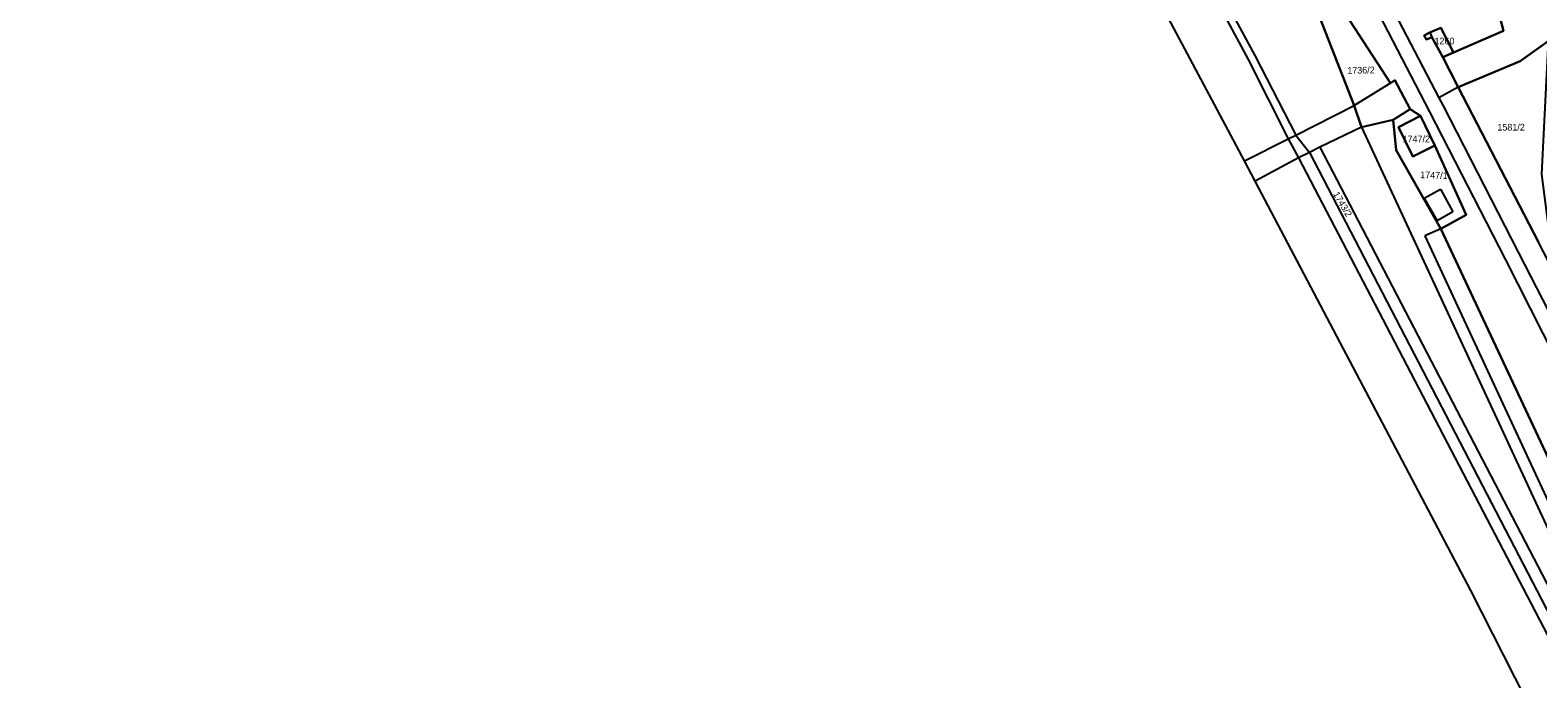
# Model space of a CAD drawing. Extents: x -263943 to -261149, y -1236934 to -1230686.
# Drawn here: x -263415.8 to -262965.3, y -1235710.7 to -1235517.1 of the extents above; entities that cross this region are included whole.
import ezdxf

# ---------------------------------------------------------------- set-up
doc = ezdxf.new("R2010")
doc.units = 0
for name, color, linetype in [('body_kn', 7, 'Continuous'), ('kladpar_druhypozemkov', 7, 'Continuous'), ('kladpar_hranice', 7, 'Continuous'), ('kladpar_parcelnecisla', 7, 'Continuous'), ('kladpar_plochy', 7, 'Continuous'), ('zappar_hrandruhpozemk', 7, 'Continuous'), ('zuob_linie', 7, 'Continuous'), ('zuob_plochy', 7, 'Continuous')]:
    doc.layers.add(name, color=color, linetype=linetype)

msp = doc.modelspace()

# ---------------------------------------------------------------- linework, layer by layer
at = {"layer": 'body_kn'}
for p, q in [((-262997.55, -1235517.77), (-262997.55, -1235517.77)), ((-262997.55, -1235517.77), (-262997.55, -1235517.77)), ((-262975.57, -1235517.25), (-262975.57, -1235517.25)), ((-262999.25, -1235518.62), (-262999.25, -1235518.62)), ((-262998.57, -1235519.89), (-262998.57, -1235519.89)), ((-262996.96, -1235519.13), (-262996.96, -1235519.13)), ((-263051.89, -1235525.83), (-263051.89, -1235525.83)), ((-263049.93, -1235524.65), (-263049.93, -1235524.65)), ((-262993.76, -1235525.17), (-262993.76, -1235525.17)), ((-262993.76, -1235525.17), (-262993.76, -1235525.17)), ((-262990.53, -1235523.74), (-262990.53, -1235523.74)), ((-262970.6, -1235526.27), (-262970.6, -1235526.27)), ((-263009.32, -1235532.85), (-263009.32, -1235532.85)), ((-263009.32, -1235532.85), (-263009.32, -1235532.85)), ((-263008.04, -1235532), (-263008.04, -1235532)), ((-262989.13, -1235534.1), (-262989.13, -1235534.1)), ((-262989.13, -1235534.1), (-262989.13, -1235534.1)), ((-263020.24, -1235539.53), (-263020.24, -1235539.53)), ((-263003.5, -1235540.68), (-263003.5, -1235540.68)), ((-263003.5, -1235540.68), (-263003.5, -1235540.68)), ((-262994.88, -1235537.25), (-262994.88, -1235537.25)), ((-262993.65, -1235539.61), (-262993.65, -1235539.61)), ((-263008.6, -1235543.86), (-263008.6, -1235543.86)), ((-263000.36, -1235542.64), (-263000.36, -1235542.64)), ((-262997.64, -1235541.46), (-262997.64, -1235541.46)), ((-263039.93, -1235549.47), (-263039.93, -1235549.47)), ((-263039.93, -1235549.47), (-263039.93, -1235549.47)), ((-263037.64, -1235548.38), (-263037.64, -1235548.38)), ((-263037.64, -1235548.38), (-263037.64, -1235548.38)), ((-263018.04, -1235545.99), (-263018.04, -1235545.99)), ((-263018.04, -1235545.99), (-263018.04, -1235545.99)), ((-263007, -1235546.02), (-263007, -1235546.02)), ((-263033.58, -1235553.57), (-263033.58, -1235553.57)), ((-263030.44, -1235551.97), (-263030.44, -1235551.97)), ((-263007.7, -1235552.87), (-263007.7, -1235552.87)), ((-262996.15, -1235551.49), (-262996.15, -1235551.49)), ((-263053.02, -1235556.09), (-263053.02, -1235556.09)), ((-263053.02, -1235556.09), (-263053.02, -1235556.09)), ((-263036.81, -1235555.17), (-263036.81, -1235555.17)), ((-263036.81, -1235555.17), (-263036.81, -1235555.17)), ((-263002.7, -1235554.78), (-263002.7, -1235554.78)), ((-263002.7, -1235554.78), (-263002.7, -1235554.78)), ((-263049.8, -1235562.15), (-263049.8, -1235562.15)), ((-262999.27, -1235567.18), (-262999.27, -1235567.18)), ((-262994.42, -1235564.48), (-262994.42, -1235564.48)), ((-262990.71, -1235571.29), (-262990.71, -1235571.29)), ((-262986.73, -1235572.23), (-262986.73, -1235572.23)), ((-262995.39, -1235573.99), (-262995.39, -1235573.99)), ((-262994.36, -1235576.33), (-262994.36, -1235576.33)), ((-262994.36, -1235576.33), (-262994.36, -1235576.33)), ((-262999.06, -1235578.48), (-262999.06, -1235578.48)), ((-262974.98, -1235585.43), (-262974.98, -1235585.43)), ((-262971.07, -1235583.49), (-262971.07, -1235583.49)), ((-262985.32, -1235684.29), (-262985.32, -1235684.29))]:
    msp.add_line(p, q, dxfattribs=at)
at = {"layer": 'kladpar_druhypozemkov'}
for p, q in [((-262994.16, -1235519.26), (-262994.16, -1235519.26)), ((-263017.18, -1235527.49), (-263017.18, -1235527.49)), ((-262972.36, -1235545.25), (-262972.36, -1235545.25)), ((-263001.31, -1235548.14), (-263001.31, -1235548.14)), ((-262997.29, -1235559.1), (-262997.29, -1235559.1)), ((-263020.23, -1235577.12), (-263020.23, -1235577.12))]:
    msp.add_line(p, q, dxfattribs=at)
at = {"layer": 'kladpar_hranice'}
for points in [[(-263287.4, -1235108.1), (-263274.7, -1235099), (-263272.8, -1235097.5), (-263251.45, -1235080.64), (-263212.85, -1235155.54), (-263169.1, -1235238.18), (-263165.43, -1235241.78), (-263158.93, -1235254.47), (-263152.9, -1235266.59), (-263110.13, -1235352.59), (-263107.83, -1235359.18), (-263087.27, -1235399.41), (-263050.51, -1235471.42), (-263038.33, -1235495.28), (-263034.61, -1235502.57), (-263020.24, -1235539.53), (-263018.04, -1235545.99), (-263008.6, -1235543.86), (-263007.7, -1235552.87), (-262994.36, -1235576.33), (-262962.24, -1235644.69)], [(-262862.53, -1236240.1), (-262895.12, -1236037.24), (-262925.77, -1235846.85), (-262929.73, -1235828.25), (-262939.45, -1235789.51), (-262946.58, -1235769.15), (-262958.73, -1235737.77), (-262962.25, -1235729.74), (-262985.32, -1235684.29), (-263049.8, -1235562.15), (-263053.02, -1235556.09), (-263100.02, -1235467.82), (-263130.9, -1235410.32), (-263287.4, -1235108.1)], [(-263003.5, -1235540.68), (-263008.6, -1235543.86), (-263018.04, -1235545.99), (-263020.24, -1235539.53), (-263034.61, -1235502.57), (-263030.89, -1235499.77), (-263009.32, -1235532.85), (-263008.04, -1235532), (-263003.5, -1235540.68)], [(-262962.24, -1235644.69), (-262994.36, -1235576.33), (-262986.73, -1235572.23), (-262996.15, -1235551.49), (-263000.36, -1235542.64), (-263003.5, -1235540.68), (-263008.04, -1235532), (-263009.32, -1235532.85), (-263030.89, -1235499.77)], [(-262977.99, -1235507.99), (-262975.57, -1235517.25), (-262990.53, -1235523.74), (-262994.32, -1235516.34), (-262997.55, -1235517.77), (-262999.25, -1235518.62), (-262998.57, -1235519.89), (-262996.96, -1235519.13), (-262993.76, -1235525.17), (-262989.13, -1235534.1), (-262965.12, -1235580.37)], [(-262962.22, -1235520.35), (-262970.6, -1235526.27), (-262989.13, -1235534.1), (-262993.76, -1235525.17), (-262990.53, -1235523.74), (-262975.57, -1235517.25), (-262977.99, -1235507.99)], [(-262993.76, -1235525.17), (-262996.96, -1235519.13), (-262998.57, -1235519.89), (-262999.25, -1235518.62), (-262997.55, -1235517.77), (-262994.32, -1235516.34), (-262990.53, -1235523.74), (-262993.76, -1235525.17)], [(-262961.89, -1235578.6), (-262940.98, -1235618.73), (-262892.28, -1235710.47), (-262846.58, -1235803.11), (-262815.95, -1235861.66), (-262747.15, -1236000.03), (-262778.52, -1235940.15), (-262819.01, -1235863.09), (-262849.55, -1235804.29), (-262897.55, -1235711.48), (-262944.38, -1235620.51), (-262941.66, -1235619.02), (-262944.02, -1235614.14), (-262946.91, -1235615.57), (-262965.12, -1235580.37), (-262989.13, -1235534.1), (-262970.6, -1235526.27), (-262962.22, -1235520.35), (-262964.19, -1235560.08), (-262961.89, -1235578.6)], [(-262994.36, -1235576.33), (-263007.7, -1235552.87), (-263008.6, -1235543.86), (-263003.5, -1235540.68), (-263000.36, -1235542.64), (-263007, -1235546.02), (-263002.7, -1235554.78), (-262996.15, -1235551.49), (-262986.73, -1235572.23), (-262994.36, -1235576.33)], [(-263002.7, -1235554.78), (-263007, -1235546.02), (-263000.36, -1235542.64), (-262996.15, -1235551.49), (-263002.7, -1235554.78)]]:
    msp.add_lwpolyline(points, dxfattribs=at)
at = {"layer": 'kladpar_plochy'}
for points in [[(-262962.25, -1235729.74), (-262985.32, -1235684.29), (-263049.8, -1235562.15), (-263053.02, -1235556.09), (-263100.02, -1235467.82), (-263130.9, -1235410.32), (-263287.4, -1235108.1)], [(-263212.85, -1235155.54), (-263169.1, -1235238.18), (-263165.43, -1235241.78), (-263158.93, -1235254.47), (-263152.9, -1235266.59), (-263110.13, -1235352.59), (-263107.83, -1235359.18), (-263087.27, -1235399.41), (-263050.51, -1235471.42), (-263038.33, -1235495.28), (-263034.61, -1235502.57), (-263020.24, -1235539.53), (-263018.04, -1235545.99), (-263008.6, -1235543.86), (-263007.7, -1235552.87), (-262994.36, -1235576.33), (-262962.24, -1235644.69)], [(-262962.24, -1235644.69), (-262994.36, -1235576.33), (-262986.73, -1235572.23), (-262996.15, -1235551.49), (-263000.36, -1235542.64), (-263003.5, -1235540.68), (-263008.04, -1235532), (-263009.32, -1235532.85), (-263030.89, -1235499.77)], [(-262977.99, -1235507.99), (-262975.57, -1235517.25), (-262990.53, -1235523.74), (-262994.32, -1235516.34), (-262997.55, -1235517.77), (-262999.25, -1235518.62), (-262998.57, -1235519.89), (-262996.96, -1235519.13), (-262993.76, -1235525.17), (-262989.13, -1235534.1), (-262965.12, -1235580.37)], [(-262962.22, -1235520.35), (-262970.6, -1235526.27), (-262989.13, -1235534.1), (-262993.76, -1235525.17), (-262990.53, -1235523.74), (-262975.57, -1235517.25), (-262977.99, -1235507.99)]]:
    msp.add_lwpolyline(points, dxfattribs=at)
for points in [[(-263003.5, -1235540.68), (-263008.6, -1235543.86), (-263018.04, -1235545.99), (-263020.24, -1235539.53), (-263034.61, -1235502.57), (-263030.89, -1235499.77), (-263009.32, -1235532.85), (-263008.04, -1235532)], [(-262993.76, -1235525.17), (-262996.96, -1235519.13), (-262998.57, -1235519.89), (-262999.25, -1235518.62), (-262997.55, -1235517.77), (-262994.32, -1235516.34), (-262990.53, -1235523.74)], [(-262961.89, -1235578.6), (-262940.98, -1235618.73), (-262892.28, -1235710.47), (-262846.58, -1235803.11), (-262815.95, -1235861.66), (-262747.15, -1236000.03), (-262778.52, -1235940.15), (-262819.01, -1235863.09), (-262849.55, -1235804.29), (-262897.55, -1235711.48), (-262944.38, -1235620.51), (-262941.66, -1235619.02), (-262944.02, -1235614.14), (-262946.91, -1235615.57), (-262965.12, -1235580.37), (-262989.13, -1235534.1), (-262970.6, -1235526.27), (-262962.22, -1235520.35), (-262964.19, -1235560.08)], [(-262994.36, -1235576.33), (-263007.7, -1235552.87), (-263008.6, -1235543.86), (-263003.5, -1235540.68), (-263000.36, -1235542.64), (-263007, -1235546.02), (-263002.7, -1235554.78), (-262996.15, -1235551.49), (-262986.73, -1235572.23)], [(-263002.7, -1235554.78), (-263007, -1235546.02), (-263000.36, -1235542.64), (-262996.15, -1235551.49)]]:
    msp.add_lwpolyline(points, close=True, dxfattribs=at)
at = {"layer": 'zappar_hrandruhpozemk'}
for p, q in [((-262997.64, -1235541.46), (-263020.62, -1235497.03)), ((-262997.55, -1235517.77), (-262996.96, -1235519.13)), ((-263051.89, -1235525.83), (-263039.93, -1235549.47)), ((-263009.32, -1235532.85), (-263020.24, -1235539.53)), ((-262989.13, -1235534.1), (-262994.88, -1235537.25)), ((-263037.64, -1235548.38), (-263020.24, -1235539.53)), ((-262974.98, -1235585.43), (-262997.64, -1235541.46)), ((-263053.02, -1235556.09), (-263039.93, -1235549.47)), ((-263039.93, -1235549.47), (-263037.64, -1235548.38)), ((-263018.04, -1235545.99), (-263030.44, -1235551.97)), ((-263018.04, -1235545.99), (-262941.94, -1235709.9)), ((-263030.44, -1235551.97), (-262946.11, -1235714.04)), ((-263036.81, -1235555.17), (-263049.8, -1235562.15)), ((-262999.27, -1235567.18), (-262994.42, -1235564.48)), ((-262999.27, -1235567.18), (-262995.39, -1235573.99)), ((-262994.42, -1235564.48), (-262990.71, -1235571.29)), ((-262990.71, -1235571.29), (-262995.39, -1235573.99)), ((-262994.36, -1235576.33), (-262999.06, -1235578.48)), ((-262999.06, -1235578.48), (-262939.47, -1235706.85)), ((-262971.07, -1235583.49), (-262948.48, -1235627.71))]:
    msp.add_line(p, q, dxfattribs=at)
for points in [[(-263274.7, -1235099), (-263201.27, -1235240.88), (-263139.56, -1235361.1), (-263089.37, -1235456.32), (-263051.89, -1235525.83)], [(-263016.7, -1235495.42), (-262994.88, -1235537.25), (-262993.65, -1235539.61), (-262971.07, -1235583.49)], [(-263059.54, -1235506.76), (-263049.93, -1235524.65), (-263037.64, -1235548.38)], [(-263039.93, -1235549.47), (-263036.81, -1235555.17), (-262952.92, -1235716)], [(-263037.64, -1235548.38), (-263033.58, -1235553.57), (-262949.3, -1235715.75)], [(-263030.44, -1235551.97), (-263033.58, -1235553.57), (-263036.81, -1235555.17)], [(-262929.44, -1235674.54), (-262952.47, -1235629.82), (-262974.98, -1235585.43)]]:
    msp.add_lwpolyline(points, dxfattribs=at)
at = {"layer": 'zuob_linie'}
for points in [[(-262862.53, -1236240.1), (-262895.12, -1236037.24), (-262925.77, -1235846.85), (-262929.73, -1235828.25), (-262939.45, -1235789.51), (-262946.58, -1235769.15), (-262958.73, -1235737.77), (-262962.25, -1235729.74), (-262985.32, -1235684.29), (-263049.8, -1235562.15), (-263053.02, -1235556.09), (-263100.02, -1235467.82), (-263130.9, -1235410.32), (-263287.4, -1235108.1)], [(-262977.99, -1235507.99), (-262975.57, -1235517.25), (-262990.53, -1235523.74), (-262993.76, -1235525.17), (-262989.13, -1235534.1), (-262965.12, -1235580.37)], [(-262965.12, -1235580.37), (-262989.13, -1235534.1), (-262993.76, -1235525.17), (-262990.53, -1235523.74), (-262975.57, -1235517.25), (-262977.99, -1235507.99)]]:
    msp.add_lwpolyline(points, dxfattribs=at)
at = {"layer": 'zuob_plochy'}
for points in [[(-262862.53, -1236240.1), (-262895.12, -1236037.24), (-262925.77, -1235846.85), (-262929.73, -1235828.25), (-262939.45, -1235789.51), (-262946.58, -1235769.15), (-262958.73, -1235737.77), (-262962.25, -1235729.74), (-262985.32, -1235684.29), (-263049.8, -1235562.15), (-263053.02, -1235556.09), (-263100.02, -1235467.82), (-263130.9, -1235410.32), (-263287.4, -1235108.1), (-263274.7, -1235099), (-263272.8, -1235097.5), (-263387.04, -1234882.34), (-263415.79, -1234834.88)], [(-262977.99, -1235507.99), (-262975.57, -1235517.25), (-262990.53, -1235523.74), (-262993.76, -1235525.17), (-262989.13, -1235534.1), (-262965.12, -1235580.37)], [(-262965.12, -1235580.37), (-262989.13, -1235534.1), (-262993.76, -1235525.17), (-262990.53, -1235523.74), (-262975.57, -1235517.25), (-262977.99, -1235507.99)]]:
    msp.add_lwpolyline(points, dxfattribs=at)

# ---------------------------------------------------------------- texts
at = {"layer": 'kladpar_parcelnecisla'}
for s, p in [('1260', (-262996.2, -1235521.31)), ('1581/2', (-262977.41, -1235547.03))]:
    msp.add_text(s, height=2, dxfattribs=at).set_placement(p)
for s, rotation, p in [('1736/2', 1, (-263022.24, -1235530.08)), ('1747/2', 360, (-263005.74, -1235550.53)), ('1747/1', 358, (-263000.5, -1235561.22)), ('1743/2', 300, (-263026.57, -1235565.97))]:
    msp.add_text(s, height=2, rotation=rotation, dxfattribs=at).set_placement(p)

doc.saveas('drawing.dxf')
